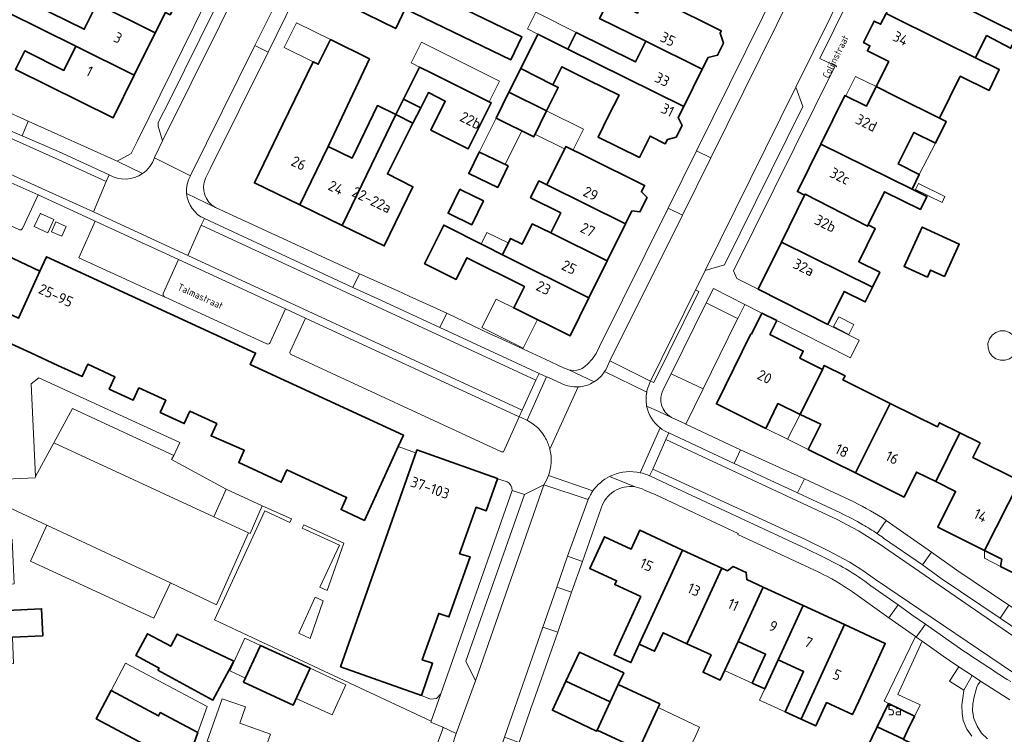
# Model space of a CAD drawing. Header units: metres. Extents: x 149984 to 156489, y 469398 to 478068.
# Tile 543 of 656: x 154104 to 154230, y 473595 to 473686. Entities that reach past the tile are written whole.
import ezdxf
from ezdxf.enums import TextEntityAlignment as Align

# ---------------------------------------------------------------- set-up
doc = ezdxf.new("R2010")
doc.units = ezdxf.units.M
doc.header["$LTSCALE"] = 0.75
for name, color, linetype, lineweight in [('B-WE-GR-BEPLANTING_CULTUUR_HEESTERS-GV', 252, 'Continuous', 18), ('B-WE-GR-STRUIK-GV', 252, 'Continuous', 13), ('B-WE-OG-BEBOUWING-GV', 6, 'Continuous', 35), ('B-WE-OG-BEBOUWING-T18', 1, 'Continuous', 18), ('B-WE-OG-BEBOUWING_LUIFEL-GV', 6, 'Continuous', 18), ('B-WE-OG-BEBOUWING_OVERBOUWING-GV', 6, 'Continuous', 18), ('B-WE-OG-TERREIN_BEGROEID-GV', 252, 'Continuous', 18), ('B-WE-OG-TERREIN_ERF-GV', 252, 'Continuous', 18), ('B-WE-OG-TOPOGRAFIE-T18', 7, 'Continuous', 18), ('B-WE-VH-GESLOTENVERHARDING-GV', 252, 'Continuous', 18), ('B-WE-VH-GESLOTENVERHARDING_BETON-GV', 252, 'Continuous', 18), ('B-WE-VH-OPENVERHARDING_BETONSTRAATSTEEN-GV', 252, 'Continuous', 18), ('B-WE-VH-OPENVERHARDING_STRAATBAKSTEEN-GV', 252, 'Continuous', 18), ('B-WE-VH-OPENVERHARDING_TEGEL-GV', 252, 'Continuous', 18)]:
    doc.layers.add(name, color=color, linetype=linetype, lineweight=lineweight)
doc.styles.add('NLCS-ISO-M500-T18', font='NLCS-ISO.ttf', dxfattribs={"height": 0.9})
doc.styles.add('NLCS-ISO-M750-T18', font='NLCS-ISO.ttf', dxfattribs={"height": 1.35})

msp = doc.modelspace()

# ---------------------------------------------------------------- linework, layer by layer
at = {"layer": 'B-WE-GR-BEPLANTING_CULTUUR_HEESTERS-GV', "flags": 128}
for points in [[(154122.198, 473651.038), (154124.142, 473655.397), (154113.467, 473660.315), (154111.368, 473655.644), (154121.907, 473650.814), (154122.357, 473650.643)], [(154187.651, 473635.024), (154189.054, 473634.368), (154189.081, 473634.355), (154191.311, 473638.873), (154187.236, 473640.764), (154186.209, 473638.783)]]:
    msp.add_lwpolyline(points, dxfattribs=at)
at = {"layer": 'B-WE-GR-BEPLANTING_CULTUUR_HEESTERS-GV'}
for points in [[(154122.357, 473650.643, -0.3972952), (154122.198, 473651.038)], [(154186.209, 473638.783, 0.4088361), (154187.251, 473635.207)], [(154187.251, 473635.207, 0.0427104), (154187.651, 473635.024)]]:
    msp.add_lwpolyline(points, format="xyb", dxfattribs=at)
at = {"layer": 'B-WE-GR-BEPLANTING_CULTUUR_HEESTERS-GV', "flags": 128}
for points in [[(154191.708, 473649.849), (154195.475, 473647.966), (154195.737, 473647.841), (154196.631, 473649.665), (154192.636, 473651.692)], [(154105.858, 473627.619), (154108.188, 473631.926), (154110.565, 473636.32), (154123.555, 473630.336), (154124.307, 473631.973), (154106.259, 473640.257), (154105.281, 473639.488)], [(154130.269, 473625.995), (154128.655, 473622.494), (154133.127, 473620.433), (154133.316, 473620.351), (154134.851, 473623.891)]]:
    msp.add_lwpolyline(points, close=True, dxfattribs=at)
at = {"layer": 'B-WE-GR-STRUIK-GV', "flags": 128}
for points in [[(154142.262, 473613.458), (154143.184, 473613.053), (154145.302, 473619.1), (154140.211, 473621.456), (154139.973, 473621.023), (154144.751, 473618.837)], [(154141.014, 473606.908), (154142.682, 473611.723), (154141.664, 473612.176), (154139.549, 473607.583)]]:
    msp.add_lwpolyline(points, close=True, dxfattribs=at)
at = {"layer": 'B-WE-OG-BEBOUWING-GV', "flags": 128}
for points in [[(154113.672, 473688.133), (154121.169, 473684.415), (154122.468, 473687.034), (154123.083, 473686.729), (154124.314, 473689.209), (154123.698, 473689.515), (154123.989, 473690.101), (154123.263, 473690.461), (154124.547, 473693.049), (154115.584, 473697.494), (154111.48, 473689.22)], [(154219.409, 473696.308), (154217.046, 473691.565), (154224.263, 473687.969), (154229.648, 473685.285), (154231.67, 473684.278), (154232.842, 473686.632), (154229.177, 473688.458), (154230.368, 473690.849), (154230.208, 473690.929), (154226.628, 473692.712)], [(154154.654, 473690.398), (154147.151, 473694.118), (154146.306, 473692.409), (154145.179, 473692.386), (154143.928, 473689.858), (154144.59, 473688.94), (154144.461, 473688.68), (154151.964, 473684.971), (154153.171, 473687.474), (154166.684, 473680.959), (154168.108, 473683.911), (154158.524, 473688.532)], [(154224.263, 473687.969), (154217.046, 473691.565), (154214.728, 473686.912), (154221.943, 473683.317), (154226.181, 473681.226), (154227.611, 473684.077), (154230.672, 473682.456), (154231.67, 473684.278), (154229.648, 473685.285)], [(154121.169, 473684.415), (154113.672, 473688.133), (154112.071, 473684.889), (154103.286, 473689.246), (154102.214, 473687.084), (154111.003, 473682.725), (154118.489, 473679.012)], [(154191.188, 473679.756), (154191.942, 473681.278), (154193.154, 473681.56), (154193.918, 473683.101), (154193.479, 473684.378), (154193.635, 473684.692), (154186.405, 473688.277), (154184.12, 473689.41), (154182.899, 473686.946), (154179.27, 473688.744), (154178.045, 473686.27), (154180.051, 473685.275), (154183.961, 473683.338)], [(154214.728, 473686.912), (154214.032, 473685.516), (154213.226, 473685.917), (154211.861, 473683.177), (154212.667, 473682.776), (154212.338, 473682.115), (154215.068, 473680.755), (154213.463, 473677.533), (154216.169, 473676.187), (154221.566, 473673.497), (154224.24, 473678.86), (154227.913, 473677.048), (154229.232, 473679.72), (154226.181, 473681.226), (154221.943, 473683.317)], [(154188.829, 473674.997), (154177.703, 473680.512), (154174.011, 473682.341), (154170.152, 473684.263), (154167.953, 473679.847), (154172.092, 473677.786), (154173.226, 473680.074), (154176.65, 473678.378), (154180.55, 473676.446), (154179.219, 473673.803), (154177.873, 473671.088), (154183.159, 473668.468), (154184.514, 473671.2), (154186.467, 473670.232), (154186.736, 473670.775), (154187.855, 473671.048), (154188.614, 473672.542), (154188.137, 473673.601)], [(154191.188, 473679.756), (154183.961, 473683.338), (154182.661, 473680.712), (154178.756, 473682.647), (154175.068, 473684.474), (154174.011, 473682.341), (154177.703, 473680.512), (154188.829, 473674.997)], [(154118.489, 473679.012), (154111.003, 473682.725), (154109.47, 473679.621), (154104.453, 473682.108), (154103.276, 473679.734), (154115.773, 473673.537)], [(154139.671, 473662.407), (154143.3, 473669.888), (154148.585, 473681.086), (154143.606, 473683.56), (154142.047, 473680.392), (154141.387, 473680.717), (154137.522, 473672.751), (154133.869, 473665.222)], [(154152.938, 473675.923), (154155.152, 473674.818), (154156.136, 473676.769), (154158.306, 473675.675), (154156.437, 473671.968), (154161.211, 473669.561), (154164.183, 473675.456), (154156.482, 473679.3), (154154.994, 473680.043)], [(154166.458, 473676.843), (154171.269, 473674.421), (154172.775, 473677.446), (154172.092, 473677.786), (154167.953, 473679.847)], [(154213.463, 473677.533), (154212.216, 473675.03), (154209.474, 473676.409), (154206.395, 473670.185), (154218.059, 473664.416), (154218.992, 473666.309), (154216.301, 473667.636), (154218.3, 473671.669), (154221.071, 473670.302), (154222.434, 473673.064), (154221.566, 473673.497), (154216.169, 473676.187)], [(154171.269, 473674.421), (154166.458, 473676.843), (154164.8, 473673.52), (154169.619, 473671.115)], [(154151.966, 473673.977), (154149.623, 473675.103), (154146.4, 473668.398), (154143.3, 473669.888), (154139.671, 473662.407), (154145.08, 473659.783)], [(154155.152, 473674.818), (154152.938, 473675.923), (154151.966, 473673.977), (154154.168, 473672.867)], [(154145.08, 473659.783), (154150.486, 473657.16), (154154.153, 473664.717), (154150.889, 473666.363), (154154.168, 473672.867), (154151.966, 473673.977)], [(154181.378, 473659.967), (154182.2, 473661.626), (154183.219, 473661.492), (154184.134, 473663.338), (154183.411, 473664.068), (154183.819, 473664.891), (154176.598, 473668.47), (154173.737, 473669.888), (154171.297, 473664.965)], [(154204.296, 473663.663), (154204.363, 473663.791), (154212.359, 473659.672), (154212.441, 473659.829), (154214.54, 473664.086), (154219.138, 473661.812), (154219.961, 473663.475), (154218.059, 473664.416), (154206.395, 473670.185), (154203.391, 473664.111)], [(154161.401, 473666.363), (154165.027, 473664.636), (154166.336, 473667.384), (154162.747, 473669.092), (154162.62, 473669.153), (154161.312, 473666.405)], [(154179.026, 473655.223), (154181.378, 473659.967), (154171.297, 473664.965), (154170.284, 473665.467), (154169.22, 473663.311), (154173.088, 473661.392), (154171.805, 473658.803)], [(154158.841, 473661.25), (154161.682, 473659.852), (154163.192, 473662.921), (154160.385, 473664.303), (154160.175, 473664.406), (154158.665, 473661.336)], [(154204.363, 473663.791), (154204.296, 473663.663), (154201.328, 473657.65), (154212.999, 473651.889), (154213.934, 473653.786), (154211.234, 473655.117), (154213.337, 473659.387), (154212.441, 473659.829), (154212.359, 473659.672)], [(154093.253, 473662.252), (154087.383, 473658.821), (154087.875, 473649.033), (154089.255, 473649.099), (154089.392, 473646.255), (154088.004, 473646.188), (154088.396, 473638.066), (154089.787, 473638.133), (154090.084, 473631.88), (154088.696, 473631.814), (154088.905, 473627.422), (154100.934, 473628.002), (154099.944, 473648.991), (154101.078, 473649.111), (154103.666, 473647.918), (154106.403, 473653.903), (154100.318, 473656.755), (154099.411, 473659.412)], [(154176.689, 473650.508), (154165.615, 473655.998), (154165.612, 473656), (154163.362, 473657.145), (154158.11, 473659.82), (154155.649, 473654.872), (154155.755, 473654.82), (154159.69, 473652.868), (154161.062, 473655.636), (154168.43, 473651.972), (154167.063, 473649.213), (154174.275, 473645.638)], [(154176.689, 473650.508), (154179.026, 473655.223), (154171.805, 473658.803), (154169.438, 473659.971), (154168.159, 473657.378), (154166.658, 473658.119), (154165.612, 473656), (154165.615, 473655.998)], [(154222.199, 473653.236), (154224.107, 473657.392), (154219.365, 473659.569), (154217.051, 473654.526), (154220.028, 473653.159), (154220.435, 473654.046)], [(154201.328, 473657.65), (154198.344, 473651.606), (154207.284, 473647.103), (154209.364, 473651.323), (154212.064, 473649.992), (154212.999, 473651.889)], [(154198.834, 473648.548), (154197.503, 473645.857), (154197.439, 473645.889), (154193.017, 473636.935), (154199.325, 473633.8), (154200.874, 473636.962), (154203.731, 473635.573), (154206.582, 473641.347), (154203.7, 473642.776), (154204.122, 473643.683), (154199.858, 473645.797), (154200.746, 473647.583)], [(154210.813, 473628.086), (154215.256, 473636.987), (154209.22, 473639.989), (154209.487, 473640.525), (154206.828, 473641.849), (154206.582, 473641.347), (154203.731, 473635.573), (154206.362, 473634.32), (154204.759, 473631.097)], [(154221.085, 473626.986), (154224.164, 473633.226), (154221.574, 473634.514), (154221.308, 473633.977), (154215.256, 473636.987), (154210.813, 473628.086), (154217.034, 473624.992), (154218.633, 473628.206)], [(154221.085, 473626.986), (154223.637, 473625.717), (154221.363, 473621.142), (154227.347, 473618.167), (154231.855, 473627.066), (154225.846, 473630.055), (154226.777, 473631.927), (154224.164, 473633.226)], [(154154.647, 473630.997), (154144.901, 473603.277), (154155.254, 473599.622), (154156.685, 473603.725), (154155.359, 473604.154), (154157.46, 473610.115), (154158.772, 473609.653), (154161.471, 473617.336), (154160.143, 473617.747), (154162.244, 473623.708), (154163.556, 473623.246), (154164.987, 473627.358), (154164.997, 473627.386), (154154.659, 473631.03)], [(154229.571, 473617.059), (154229.389, 473616.105), (154232.32, 473614.647), (154233.01, 473615.349), (154233.647, 473615.032), (154233.755, 473615.25), (154235.922, 473619.607), (154238.35, 473618.402), (154241.533, 473624.587), (154238.864, 473625.915), (154237.934, 473624.044), (154231.855, 473627.066), (154227.347, 473618.167)], [(154188.693, 473618.222), (154183.208, 473620.748), (154182.101, 473618.345), (154178.673, 473619.923), (154176.806, 473615.869), (154180.235, 473614.29), (154180.008, 473613.798), (154183.331, 473612.266), (154180.985, 473607.149), (154179.912, 473604.808), (154182.066, 473603.821), (154183.139, 473606.161)], [(154190.494, 473608.968), (154193.695, 473615.918), (154188.693, 473618.222), (154183.139, 473606.161), (154185.103, 473605.261), (154186.19, 473607.633), (154189.234, 473606.231)], [(154195.778, 473606.535), (154198.979, 473613.485), (154196.905, 473614.44), (154196.84, 473615.35), (154195.178, 473616.116), (154194.453, 473615.569), (154193.695, 473615.918), (154190.494, 473608.968), (154189.234, 473606.231), (154192.326, 473604.807), (154191.301, 473602.581), (154193.492, 473601.571)], [(154198.979, 473613.485), (154195.778, 473606.535), (154199.303, 473604.912), (154197.59, 473601.191), (154199.204, 473600.448), (154200.918, 473604.169), (154204.118, 473611.118)], [(154098.588, 473610.333), (154098.607, 473609.931), (154098.75, 473606.868), (154102.874, 473607.061), (154106.778, 473607.243), (154106.617, 473610.707)], [(154203.858, 473596.584), (154209.425, 473608.673), (154204.118, 473611.118), (154200.918, 473604.169), (154204.168, 473602.672), (154201.802, 473597.531)], [(154209.425, 473608.673), (154203.858, 473596.584), (154205.741, 473595.717), (154207.109, 473598.69), (154210.432, 473597.16), (154211.229, 473598.892), (154214.63, 473606.277)], [(154121.491, 473602.828), (154128.545, 473599.018), (154131.227, 473603.984), (154123.99, 473607.456), (154123.151, 473605.902), (154120.177, 473607.508), (154118.676, 473604.728), (154121.65, 473603.123)], [(154132.473, 473601.301), (154138.831, 473598.372), (154141.006, 473603.095), (154134.649, 473606.024), (154134.57, 473605.852)], [(154173.745, 473601.418), (154179.41, 473598.779), (154180.45, 473601.008), (154181.148, 473602.504), (154175.502, 473605.157)], [(154179.41, 473598.779), (154173.745, 473601.418), (154172.01, 473597.725), (154177.668, 473595.046), (154177.726, 473595.169)], [(154183.078, 473592.708), (154183.168, 473592.903), (154185.419, 473597.799), (154185.543, 473598.063), (154185.761, 473598.531), (154180.45, 473601.008), (154179.41, 473598.779), (154177.726, 473595.169)], [(154113.585, 473596.607), (154125.066, 473590.5), (154126.613, 473594.867), (154121.814, 473597.42), (154121.589, 473596.997), (154115.512, 473600.23)], [(154215.044, 473598.6), (154213.6, 473595.61), (154216.954, 473593.995), (154217.496, 473595.119), (154218.386, 473596.966)], [(154217.059, 473593.944), (154216.969, 473593.988), (154216.954, 473593.995), (154213.6, 473595.61), (154211.724, 473591.725), (154219.349, 473588.054), (154220.929, 473591.337), (154221.21, 473591.92), (154221.22, 473591.941)]]:
    msp.add_lwpolyline(points, close=True, dxfattribs=at)
msp.add_lwpolyline([(154102.247, 473644.838), (154105.246, 473643.46), (154108.699, 473641.861), (154111.813, 473640.437), (154112.527, 473642.004), (154115.998, 473640.387), (154115.28, 473638.831), (154118.358, 473637.408), (154119.083, 473638.981), (154122.519, 473637.399), (154121.802, 473635.842), (154124.88, 473634.419), (154125.605, 473635.993), (154129.041, 473634.41), (154128.327, 473632.834), (154132.559, 473630.986), (154131.858, 473629.409), (154137.295, 473626.902), (154138.025, 473628.484), (154145.666, 473624.961), (154144.957, 473623.394), (154147.95, 473622.005), (154152.277, 473631.459), (154152.95, 473632.929), (154133.329, 473641.966), (154134.009, 473643.443), (154107.262, 473655.764), (154106.403, 473653.903), (154103.666, 473647.918)], dxfattribs=at)
at = {"layer": 'B-WE-OG-BEBOUWING_LUIFEL-GV', "flags": 128}
for points in [[(154175.068, 473684.474), (154169.892, 473687.051), (154168.831, 473684.92), (154170.152, 473684.263), (154174.011, 473682.341)], [(154142.047, 473680.392), (154143.606, 473683.56), (154139.241, 473685.708), (154137.682, 473682.54), (154141.387, 473680.717)], [(154209.589, 473676.351), (154212.216, 473675.03), (154213.463, 473677.533), (154210.831, 473678.844)], [(154171.269, 473674.421), (154166.458, 473676.843), (154164.8, 473673.52), (154168.102, 473671.872), (154169.619, 473671.115), (154169.787, 473671.452)], [(154171.269, 473674.421), (154169.787, 473671.452), (154173.575, 473669.561), (154173.737, 473669.888), (154174.665, 473669.428), (154175.982, 473672.085)], [(154168.102, 473671.872), (154164.8, 473673.52), (154162.62, 473669.153), (154165.953, 473667.566)], [(154221.071, 473670.302), (154218.3, 473671.669), (154216.301, 473667.636), (154218.992, 473666.309)], [(154162.895, 473657.383), (154165.612, 473656), (154166.371, 473657.537), (154163.637, 473658.887)], [(154170.091, 473647.712), (154164.798, 473650.336), (154162.997, 473646.702), (154168.29, 473644.078)], [(154202.121, 473632.409), (154203.731, 473635.573), (154200.874, 473636.962), (154199.325, 473633.8)], [(154202.121, 473632.409), (154204.759, 473631.097), (154206.362, 473634.32), (154203.731, 473635.573)], [(154227.347, 473618.167), (154227.35, 473617.183), (154229.389, 473616.105), (154229.571, 473617.059)], [(154132.714, 473601.824), (154134.649, 473606.024), (154132.636, 473606.951), (154130.701, 473602.751)], [(154199.303, 473604.912), (154195.778, 473606.535), (154194.065, 473602.814), (154197.59, 473601.191)], [(154115.512, 473600.23), (154121.589, 473596.997), (154121.814, 473597.42), (154126.613, 473594.867), (154127.795, 473598.202), (154117.38, 473603.742)], [(154141.006, 473603.095), (154139.227, 473599.231), (154143.803, 473597.124), (154145.582, 473600.987)], [(154200.918, 473604.169), (154199.204, 473600.448), (154198.551, 473599.028), (154201.802, 473597.531), (154204.168, 473602.672)]]:
    msp.add_lwpolyline(points, close=True, dxfattribs=at)
at = {"layer": 'B-WE-OG-BEBOUWING_OVERBOUWING-GV', "flags": 128}
for points in [[(154163.909, 473675.593), (154165.236, 473678.251), (154155.265, 473683.228), (154153.938, 473680.57), (154154.089, 473680.495), (154154.994, 473680.043)], [(154221.904, 473662.693), (154222.278, 473663.456), (154218.883, 473665.124), (154218.509, 473664.361)], [(154208.022, 473646.824), (154209.974, 473645.827), (154210.62, 473647.09), (154208.668, 473648.088)], [(154230.516, 473646.084), (154229.951, 473646.266), (154229.356, 473646.263), (154228.792, 473646.078), (154228.312, 473645.727), (154227.965, 473645.245), (154227.783, 473644.679), (154227.785, 473644.085), (154227.971, 473643.52), (154228.322, 473643.041), (154228.804, 473642.693), (154229.37, 473642.511), (154229.964, 473642.514), (154230.529, 473642.699), (154231.008, 473643.05), (154231.356, 473643.532), (154231.537, 473644.098), (154231.535, 473644.692), (154231.35, 473645.257), (154230.999, 473645.736)], [(154134.744, 473591.327), (154135.925, 473594.672), (154131.993, 473596.061), (154132.73, 473598.146), (154129.748, 473599.199), (154127.83, 473593.77), (154131.701, 473592.402)], [(154183.168, 473592.903), (154183.078, 473592.708), (154188.375, 473590.272), (154188.584, 473590.726), (154190.36, 473594.492), (154190.861, 473595.555), (154185.543, 473598.063)]]:
    msp.add_lwpolyline(points, close=True, dxfattribs=at)
at = {"layer": 'B-WE-OG-TERREIN_BEGROEID-GV', "flags": 128}
for points in [[(154225.709, 473594.41), (154225.093, 473595.299), (154224.622, 473596.413), (154224.459, 473597.292), (154224.441, 473598.416), (154224.631, 473599.911), (154224.685, 473600.292), (154222.855, 473601.452), (154224.043, 473603.294), (154222.873, 473604.072), (154222.024, 473604.634), (154219.346, 473606.549), (154216.243, 473599.753), (154219.093, 473598.391), (154218.396, 473596.987), (154218.386, 473596.966), (154217.496, 473595.119), (154216.954, 473593.995)], [(154230.58, 473599.047), (154229.641, 473599.646), (154228.705, 473600.248), (154227.77, 473600.852), (154226.836, 473601.458), (154226.498, 473600.963), (154226.317, 473600.573), (154226.235, 473600.192), (154226.009, 473599.413), (154225.836, 473598.534), (154225.809, 473597.628), (154225.981, 473596.64), (154226.389, 473595.688), (154226.951, 473594.8), (154227.712, 473594.057)]]:
    msp.add_lwpolyline(points, dxfattribs=at)
at = {"layer": 'B-WE-OG-TERREIN_ERF-GV', "flags": 128}
for points in [[(154098.462, 473676.034), (154104.92, 473673.115), (154116.283, 473667.979), (154118.065, 473668.982), (154118.939, 473670.698), (154127.572, 473688.19), (154128.89, 473690.861), (154130.699, 473694.581), (154137.351, 473708.259), (154137.92, 473709.43), (154139.681, 473712.968), (154141.808, 473717.242), (154152.571, 473738.861), (154152.779, 473739.279), (154154.071, 473741.874), (154154.675, 473743.075), (154154.765, 473743.256), (154161.278, 473756.219), (154162.569, 473758.841)], [(154220.654, 473710.275), (154206.236, 473681.132), (154208.207, 473680.193), (154195.214, 473653.959), (154195.639, 473652.979), (154198.344, 473651.606), (154201.328, 473657.65), (154204.296, 473663.663), (154203.391, 473664.111), (154206.395, 473670.185), (154209.474, 473676.409), (154212.216, 473675.03), (154213.463, 473677.533), (154215.068, 473680.755), (154212.338, 473682.115), (154212.667, 473682.776), (154211.861, 473683.177), (154213.226, 473685.917), (154214.032, 473685.516), (154214.728, 473686.912)], [(154128.887, 473662.069), (154147.332, 473653.582), (154152.211, 473651.379), (154153.69, 473650.712), (154158.48, 473648.549), (154164.097, 473645.857), (154164.967, 473645.472), (154171.076, 473642.647), (154173.44, 473641.53), (154174.11, 473641.27), (154174.77, 473641.21), (154175.14, 473641.24), (154175.49, 473641.32), (154175.82, 473641.48), (154176.16, 473641.71), (154176.57, 473642.05), (154177.09, 473642.64), (154177.62, 473643.36), (154178.03, 473644.27), (154186.846, 473662.001), (154190.463, 473669.311), (154205.232, 473699.189)], [(154158.524, 473688.532), (154168.108, 473683.911), (154166.684, 473680.959), (154153.171, 473687.474), (154151.964, 473684.971), (154144.461, 473688.68)], [(154186.405, 473688.277), (154193.635, 473684.692), (154193.479, 473684.378), (154193.918, 473683.101), (154193.154, 473681.56), (154191.942, 473681.278), (154191.188, 473679.756), (154188.829, 473674.997), (154188.137, 473673.601), (154188.614, 473672.542), (154187.855, 473671.048), (154186.736, 473670.775), (154186.467, 473670.232), (154184.514, 473671.2), (154183.159, 473668.468), (154177.873, 473671.088), (154179.219, 473673.803), (154180.55, 473676.446), (154176.65, 473678.378), (154173.226, 473680.074), (154172.092, 473677.786), (154172.775, 473677.446), (154171.269, 473674.421), (154169.619, 473671.115), (154164.8, 473673.52), (154166.458, 473676.843), (154167.953, 473679.847), (154170.152, 473684.263), (154174.011, 473682.341), (154175.068, 473684.474), (154178.756, 473682.647), (154182.661, 473680.712), (154183.961, 473683.338), (154180.051, 473685.275), (154178.045, 473686.27)], [(154137.829, 473686.458), (154135.608, 473681.966), (154128.216, 473667.016), (154127.602, 473665.815)], [(154230.672, 473682.456), (154227.611, 473684.077), (154226.181, 473681.226), (154229.232, 473679.72), (154227.913, 473677.048), (154224.24, 473678.86), (154221.566, 473673.497), (154222.434, 473673.064), (154221.071, 473670.302), (154218.3, 473671.669), (154216.301, 473667.636), (154218.992, 473666.309), (154218.059, 473664.416), (154219.961, 473663.475), (154219.138, 473661.812), (154214.54, 473664.086), (154212.441, 473659.829), (154213.337, 473659.387), (154211.234, 473655.117), (154213.934, 473653.786), (154212.999, 473651.889), (154212.064, 473649.992), (154209.364, 473651.323), (154207.284, 473647.103), (154211.298, 473645.081), (154210.163, 473642.828), (154200.746, 473647.583), (154199.858, 473645.797), (154204.122, 473643.683), (154203.7, 473642.776), (154206.582, 473641.347), (154206.828, 473641.849), (154209.487, 473640.525), (154209.22, 473639.989), (154215.256, 473636.987), (154221.308, 473633.977), (154221.574, 473634.514), (154224.164, 473633.226), (154226.777, 473631.927), (154225.846, 473630.055), (154231.855, 473627.066)], [(154084.331, 473660.319), (154085.807, 473628.981), (154085.84, 473628.283), (154085.906, 473626.723), (154088.94, 473626.693), (154105.786, 473627.485), (154105.858, 473627.619), (154105.281, 473639.488), (154106.259, 473640.257), (154124.307, 473631.973), (154123.555, 473630.336), (154123.236, 473629.802), (154130.269, 473625.995), (154134.851, 473623.891), (154138.612, 473622.197), (154138.405, 473621.735), (154135.215, 473623.227), (154128.748, 473609.307), (154131.677, 473607.922), (154156.495, 473596.322), (154157.717, 473599.808), (154157.164, 473599.202), (154156.391, 473599.151), (154155.254, 473599.622)], [(154232.32, 473614.647), (154229.389, 473616.105), (154229.571, 473617.059), (154227.347, 473618.167), (154221.363, 473621.142), (154223.637, 473625.717), (154221.085, 473626.986), (154218.633, 473628.206), (154217.034, 473624.992), (154210.813, 473628.086), (154204.759, 473631.097), (154206.362, 473634.32), (154203.731, 473635.573), (154200.874, 473636.962), (154199.325, 473633.8), (154193.017, 473636.935), (154197.439, 473645.889), (154197.503, 473645.857), (154198.834, 473648.548), (154196.631, 473649.665), (154195.737, 473647.841), (154195.604, 473647.57), (154191.311, 473638.873), (154189.081, 473634.355), (154196.114, 473631.056), (154204.281, 473627.317), (154210.609, 473624.381)], [(154155.254, 473599.622), (154144.901, 473603.277), (154154.647, 473630.997), (154154.611, 473631.01), (154154.495, 473630.67), (154152.277, 473631.459), (154147.95, 473622.005), (154144.957, 473623.394), (154145.666, 473624.961), (154138.025, 473628.484), (154137.295, 473626.902), (154131.858, 473629.409), (154132.559, 473630.986), (154128.327, 473632.834), (154129.041, 473634.41), (154125.605, 473635.993), (154124.88, 473634.419), (154121.802, 473635.842), (154122.519, 473637.399), (154119.083, 473638.981), (154118.358, 473637.408), (154115.28, 473638.831), (154115.998, 473640.387), (154112.527, 473642.004), (154111.813, 473640.437), (154108.699, 473641.861), (154105.246, 473643.46), (154102.247, 473644.838)], [(154166.207, 473626.964), (154164.987, 473627.358), (154163.556, 473623.246), (154162.244, 473623.708), (154160.143, 473617.747), (154161.471, 473617.336), (154158.772, 473609.653), (154157.46, 473610.115), (154155.359, 473604.154), (154156.685, 473603.725), (154155.254, 473599.622), (154156.391, 473599.151), (154157.164, 473599.202), (154157.717, 473599.808)], [(154157.717, 473599.808), (154166.847, 473625.846)], [(154206.114, 473615.373), (154195.777, 473620.2), (154195.816, 473620.341), (154185.248, 473625.288), (154183.807, 473625.902)], [(154156.168, 473590.446), (154157.985, 473595.333), (154157.983, 473595.56), (154156.45, 473596.193), (154156.495, 473596.322), (154131.677, 473607.922), (154128.748, 473609.307), (154135.215, 473623.227), (154138.405, 473621.735), (154138.612, 473622.197), (154134.851, 473623.891), (154133.316, 473620.351), (154133.127, 473620.433), (154129.031, 473611.215), (154123.112, 473614.022), (154120.997, 473609.499), (154105.198, 473616.8), (154107.293, 473621.409), (154100.828, 473624.372)], [(154178.255, 473623.566), (154175.859, 473616.739), (154174.445, 473612.834), (154172.713, 473607.69), (154169.617, 473598.885), (154169.251, 473597.939), (154167.763, 473593.608)], [(154214.767, 473622.005), (154220.536, 473617.97), (154223.787, 473615.662), (154230.468, 473611.172), (154235.428, 473607.867), (154237.109, 473606.811), (154237.878, 473606.366)], [(154213.6, 473595.61), (154215.044, 473598.6), (154214.489, 473598.867), (154218.519, 473607.141), (154215.109, 473609.555), (154210.416, 473612.877)], [(154211.724, 473591.725), (154213.6, 473595.61)]]:
    msp.add_lwpolyline(points, dxfattribs=at)
for points in [[(154121.169, 473684.415), (154118.489, 473679.012), (154115.773, 473673.537), (154103.276, 473679.734), (154104.453, 473682.108), (154109.47, 473679.621), (154111.003, 473682.725), (154102.214, 473687.084), (154103.286, 473689.246), (154112.071, 473684.889), (154113.672, 473688.133), (154111.48, 473689.22), (154115.584, 473697.494), (154124.547, 473693.049), (154123.263, 473690.461), (154123.989, 473690.101), (154123.698, 473689.515), (154124.314, 473689.209), (154123.083, 473686.729), (154122.468, 473687.034)], [(154143.3, 473669.888), (154146.4, 473668.398), (154149.623, 473675.103), (154151.966, 473673.977), (154152.938, 473675.923), (154154.994, 473680.043), (154156.482, 473679.3), (154164.183, 473675.456), (154161.211, 473669.561), (154156.437, 473671.968), (154158.306, 473675.675), (154156.136, 473676.769), (154155.152, 473674.818), (154154.168, 473672.867), (154150.889, 473666.363), (154154.153, 473664.717), (154150.486, 473657.16), (154145.08, 473659.783), (154139.671, 473662.407), (154133.869, 473665.222), (154137.522, 473672.751), (154141.387, 473680.717), (154142.047, 473680.392), (154143.606, 473683.56), (154148.585, 473681.086)], [(154179.026, 473655.223), (154176.689, 473650.508), (154174.275, 473645.638), (154167.063, 473649.213), (154168.43, 473651.972), (154161.062, 473655.636), (154159.69, 473652.868), (154155.755, 473654.82), (154155.649, 473654.872), (154158.11, 473659.82), (154163.362, 473657.145), (154165.612, 473656), (154166.658, 473658.119), (154168.159, 473657.378), (154169.438, 473659.971), (154171.805, 473658.803), (154173.088, 473661.392), (154169.22, 473663.311), (154170.284, 473665.467), (154171.297, 473664.965), (154173.737, 473669.888), (154176.598, 473668.47), (154183.819, 473664.891), (154183.411, 473664.068), (154184.134, 473663.338), (154183.219, 473661.492), (154182.2, 473661.626), (154181.378, 473659.967)], [(154162.747, 473669.092), (154166.336, 473667.384), (154165.027, 473664.636), (154161.401, 473666.363), (154161.312, 473666.405), (154162.62, 473669.153)], [(154160.385, 473664.303), (154163.192, 473662.921), (154161.682, 473659.852), (154158.841, 473661.25), (154158.665, 473661.336), (154160.175, 473664.406)], [(154222.199, 473653.236), (154220.435, 473654.046), (154220.028, 473653.159), (154217.051, 473654.526), (154219.365, 473659.569), (154224.107, 473657.392)], [(154089.48, 473616.063), (154089.181, 473622.444), (154096.982, 473622.809), (154097.133, 473619.698), (154099.297, 473619.803), (154099.316, 473619.416), (154102.85, 473619.587), (154102.991, 473616.694), (154103.127, 473613.882), (154097.429, 473613.605), (154097.609, 473609.885), (154098.607, 473609.931), (154098.588, 473610.333), (154106.617, 473610.707), (154106.778, 473607.243), (154102.874, 473607.061), (154103.03, 473603.715), (154098.906, 473603.523), (154098.915, 473603.328), (154090.095, 473602.915), (154089.786, 473609.519)], [(154142.262, 473613.458), (154144.751, 473618.837), (154139.973, 473621.023), (154140.211, 473621.456), (154145.302, 473619.1), (154143.184, 473613.053)], [(154180.008, 473613.798), (154180.235, 473614.29), (154176.806, 473615.869), (154178.673, 473619.923), (154182.101, 473618.345), (154183.208, 473620.748), (154188.693, 473618.222), (154193.695, 473615.918), (154194.453, 473615.569), (154195.178, 473616.116), (154196.84, 473615.35), (154196.905, 473614.44), (154198.979, 473613.485), (154204.118, 473611.118), (154209.425, 473608.673), (154214.63, 473606.277), (154211.229, 473598.892), (154210.432, 473597.16), (154207.109, 473598.69), (154205.741, 473595.717), (154203.858, 473596.584), (154201.802, 473597.531), (154204.168, 473602.672), (154200.918, 473604.169), (154199.204, 473600.448), (154197.59, 473601.191), (154199.303, 473604.912), (154195.778, 473606.535), (154193.492, 473601.571), (154191.301, 473602.581), (154192.326, 473604.807), (154189.234, 473606.231), (154186.19, 473607.633), (154185.103, 473605.261), (154183.139, 473606.161), (154182.066, 473603.821), (154179.912, 473604.808), (154180.985, 473607.149), (154183.331, 473612.266)], [(154141.014, 473606.908), (154139.549, 473607.583), (154141.664, 473612.176), (154142.682, 473611.723)], [(154121.491, 473602.828), (154121.65, 473603.123), (154118.676, 473604.728), (154120.177, 473607.508), (154123.151, 473605.902), (154123.99, 473607.456), (154131.227, 473603.984), (154128.545, 473599.018)], [(154141.006, 473603.095), (154138.831, 473598.372), (154132.473, 473601.301), (154134.57, 473605.852), (154134.649, 473606.024)], [(154180.45, 473601.008), (154185.761, 473598.531), (154185.543, 473598.063), (154185.419, 473597.799), (154183.168, 473592.903), (154183.078, 473592.708), (154177.726, 473595.169), (154177.668, 473595.046), (154172.01, 473597.725), (154173.745, 473601.418), (154175.502, 473605.157), (154181.148, 473602.504)], [(154113.585, 473596.607), (154115.512, 473600.23), (154121.589, 473596.997), (154121.814, 473597.42), (154126.613, 473594.867), (154125.066, 473590.5)]]:
    msp.add_lwpolyline(points, close=True, dxfattribs=at)
at = {"layer": 'B-WE-OG-TERREIN_ERF-GV'}
for points in [[(154127.602, 473665.815, 0.3878455), (154128.887, 473662.069)], [(154166.847, 473625.846, 0.3115738), (154166.207, 473626.964)], [(154182.608, 473626.299, 0.3751159), (154178.255, 473623.566)], [(154183.807, 473625.902, 0.0811204), (154182.608, 473626.299)], [(154210.609, 473624.381, -0.0321678), (154214.767, 473622.005)], [(154210.416, 473612.877, 0.0455886), (154206.114, 473615.373)]]:
    msp.add_lwpolyline(points, format="xyb", dxfattribs=at)
at = {"layer": 'B-WE-VH-GESLOTENVERHARDING-GV', "flags": 128}
for points in [[(154106.964, 473659.044), (154107.411, 473658.845), (154108.174, 473660.542), (154106.492, 473661.305), (154106.458, 473661.321), (154105.688, 473659.614)], [(154108.445, 473660.231), (154107.889, 473658.971), (154109.2, 473658.393), (154109.755, 473659.653)]]:
    msp.add_lwpolyline(points, close=True, dxfattribs=at)
at = {"layer": 'B-WE-VH-GESLOTENVERHARDING_BETON-GV', "flags": 128}
msp.add_lwpolyline([(154190.345, 473651.517), (154184.588, 473639.83), (154184.999, 473639.657), (154190.756, 473651.33)], close=True, dxfattribs=at)
at = {"layer": 'B-WE-VH-OPENVERHARDING_BETONSTRAATSTEEN-GV', "flags": 128}
for points in [[(154137.829, 473686.458), (154138.752, 473688.324), (154140.328, 473691.512), (154138.666, 473692.336), (154133.939, 473682.793), (154135.608, 473681.966)], [(154092.802, 473678.593), (154091.953, 473676.312), (154091.956, 473676.311), (154094.779, 473675.257), (154104.11, 473671.232), (154104.92, 473673.115), (154098.462, 473676.034), (154096.72, 473676.822)], [(154091.561, 473676.445), (154091.55, 473676.449), (154091.27, 473675.544), (154100.522, 473671.878), (154108.808, 473668.171), (154114.867, 473665.408), (154115.256, 473666.246), (154108.769, 473669.223), (154104.11, 473671.232), (154094.779, 473675.257), (154091.956, 473676.311), (154091.953, 473676.312)], [(154096.548, 473667.963), (154106.19, 473663.677), (154113.467, 473660.315), (154124.142, 473655.397), (154137.84, 473649.097), (154140.392, 473647.918), (154167.754, 473635.26), (154168.145, 473636.126), (154125.348, 473655.907), (154113.249, 473661.498), (154106.664, 473664.498), (154098.347, 473668.249), (154089.965, 473671.492), (154089.576, 473670.564), (154089.657, 473670.534)], [(154192.284, 473668.409), (154190.463, 473669.311), (154186.846, 473662.001), (154188.662, 473661.099)], [(154169.914, 473639.986), (154170.302, 473640.812), (154170.311, 473640.831), (154157.613, 473646.723), (154150.14, 473650.171), (154146.484, 473651.841), (154127.481, 473660.638), (154127.052, 473659.801)], [(154157.613, 473646.723), (154158.48, 473648.549), (154153.69, 473650.712), (154152.211, 473651.379), (154147.332, 473653.582), (154146.484, 473651.841), (154150.14, 473650.171)], [(154187.236, 473640.764), (154191.311, 473638.873), (154195.604, 473647.57), (154195.737, 473647.841), (154195.475, 473647.966), (154191.708, 473649.849)], [(154203.408, 473625.532), (154204.281, 473627.317), (154196.114, 473631.056), (154195.293, 473629.298)], [(154162.181, 473601.475), (154170.92, 473626.569), (154168.454, 473625.322), (154160.918, 473604.013)], [(154175.859, 473616.739), (154173.943, 473617.443), (154172.564, 473613.473), (154174.445, 473612.834)], [(154218.519, 473607.141), (154218.606, 473607.079), (154219.778, 473608.717), (154218.053, 473609.926), (154216.266, 473611.19), (154215.109, 473609.555)], [(154237.109, 473606.811), (154235.428, 473607.867), (154230.468, 473611.172), (154229.345, 473609.489), (154233.443, 473606.729), (154236.033, 473605.099)], [(154165.866, 473594.277), (154167.763, 473593.608), (154169.251, 473597.939), (154169.617, 473598.885), (154172.713, 473607.69), (154170.78, 473608.356)], [(154157.983, 473595.56), (154157.985, 473595.333), (154156.168, 473590.446), (154158.055, 473589.752), (154159.685, 473594.723)]]:
    msp.add_lwpolyline(points, close=True, dxfattribs=at)
for points in [[(154094.766, 473663.38), (154103.778, 473659.224), (154103.998, 473659.204), (154104.162, 473659.367), (154106.19, 473663.677), (154096.548, 473667.963), (154094.629, 473663.777)], [(154135.867, 473644.772), (154137.84, 473649.097), (154124.142, 473655.397), (154122.198, 473651.038)], [(154122.357, 473650.643), (154135.47, 473644.611)], [(154165.734, 473630.792), (154167.754, 473635.26), (154140.392, 473647.918), (154138.439, 473643.627)], [(154138.591, 473643.236), (154165.496, 473630.808)], [(154184.588, 473639.83), (154179.381, 473642.421), (154178.886, 473641.39)], [(154178.69, 473641.058), (154184.095, 473638.442)], [(154168.77, 473634.842), (154171.273, 473640.397), (154170.311, 473640.831), (154170.302, 473640.812), (154169.914, 473639.986), (154168.145, 473636.126), (154167.754, 473635.26), (154167.771, 473635.252)], [(154173.201, 473639.527), (154171.422, 473640.33), (154171.405, 473640.338), (154171.273, 473640.397), (154168.77, 473634.842)], [(154171.696, 473631.114), (154175.328, 473639.107)], [(154185.824, 473633.847), (154183.264, 473628.121)], [(154184.46, 473627.711), (154184.854, 473628.553), (154184.859, 473628.564), (154186.542, 473632.362)], [(154186.542, 473632.362), (154186.927, 473633.233)], [(154208.92, 473622.965), (154203.408, 473625.532), (154195.293, 473629.298), (154186.927, 473633.233), (154186.542, 473632.362), (154189.282, 473631.095), (154208.479, 473622.142), (154211.224, 473620.696), (154213.841, 473619.03), (154228.778, 473608.714), (154232.013, 473606.526), (154235.962, 473604.054), (154236.454, 473604.848), (154236.033, 473605.099), (154233.443, 473606.729), (154229.345, 473609.489), (154221.804, 473614.592), (154219.382, 473616.34), (154214.426, 473619.754)], [(154233.259, 473599.697), (154233.831, 473600.619), (154213.395, 473614.446), (154211.778, 473615.606), (154210.098, 473616.672), (154207.286, 473618.151), (154204.436, 473619.555), (154187.375, 473627.422), (154184.859, 473628.564), (154184.854, 473628.553), (154184.46, 473627.711), (154184.478, 473627.702), (154186.769, 473626.669), (154204.006, 473618.652)], [(154177.205, 473625.8), (154171.516, 473627.757)], [(154170.92, 473626.569), (154176.589, 473624.696)], [(154220.536, 473617.97), (154214.767, 473622.005), (154213.611, 473620.321)], [(154214.426, 473619.754), (154219.382, 473616.34), (154220.536, 473617.97)], [(154212.791, 473613.649), (154216.266, 473611.19), (154218.053, 473609.926), (154219.778, 473608.717), (154223.838, 473605.871)]]:
    msp.add_lwpolyline(points, dxfattribs=at)
at = {"layer": 'B-WE-VH-OPENVERHARDING_BETONSTRAATSTEEN-GV'}
for points in [[(154122.198, 473651.038, 0.3972952), (154122.357, 473650.643)], [(154135.47, 473644.611, 0.4408326), (154135.867, 473644.772)], [(154138.439, 473643.627, 0.4595182), (154138.591, 473643.236)], [(154178.886, 473641.39, -0.0231432), (154178.69, 473641.058)], [(154184.16, 473638.714, -0.0518983), (154184.588, 473639.83)], [(154175.328, 473639.107, -0.1289), (154173.201, 473639.527)], [(154184.095, 473638.442, -0.0190517), (154184.16, 473638.714)], [(154167.771, 473635.252, -0.0466724), (154168.733, 473634.861)], [(154168.733, 473634.861, -0.0323734), (154168.77, 473634.842)], [(154168.77, 473634.842, -0.0809271), (154170.26, 473633.723)], [(154170.26, 473633.723, -0.0470306), (154170.936, 473632.869)], [(154186.927, 473633.233, -0.0705545), (154185.824, 473633.847)], [(154170.936, 473632.869, -0.0371229), (154171.337, 473632.14)], [(154171.337, 473632.14, -0.0310148), (154171.594, 473631.475)], [(154165.496, 473630.808, 0.0250967), (154165.734, 473630.792)], [(154171.594, 473631.475, -0.0161166), (154171.696, 473631.114)], [(154171.516, 473627.757, -0.0592202), (154170.92, 473626.569)], [(154183.264, 473628.121, -0.0550235), (154184.46, 473627.711)], [(154176.883, 473625.293, -0.0277102), (154177.205, 473625.8)], [(154176.589, 473624.696, -0.015411), (154176.709, 473624.96)], [(154176.709, 473624.96, -0.0178515), (154176.883, 473625.293)], [(154211.769, 473621.465, 0.019586), (154208.92, 473622.965)], [(154213.611, 473620.321, 0.0186732), (154211.769, 473621.465)], [(154213.611, 473620.321, -0.0086638), (154214.426, 473619.754)], [(154214.426, 473619.754, 0.0086638), (154213.611, 473620.321)], [(154204.006, 473618.652, -0.0130741), (154209.585, 473615.813)], [(154209.585, 473615.813, -0.0275355), (154212.791, 473613.649)], [(154223.838, 473605.871, 0.006771), (154230.687, 473601.377)]]:
    msp.add_lwpolyline(points, format="xyb", dxfattribs=at)
at = {"layer": 'B-WE-VH-OPENVERHARDING_STRAATBAKSTEEN-GV', "flags": 128}
for points in [[(154156.766, 473740.67), (154161.94, 473751.15), (154163.705, 473754.712), (154161.8, 473753.961), (154161.54, 473753.731), (154156.038, 473742.391), (154153.945, 473738.177), (154143.206, 473716.548), (154138.746, 473707.566), (154134.19, 473698.39), (154132.62, 473695.17), (154132.006, 473693.933), (154128.842, 473687.56), (154122.94, 473675.67), (154121.55, 473672.93), (154121.53, 473672.72), (154121.56, 473672.46), (154122.098, 473670.609), (154140.51, 473707.63), (154146.2, 473719.27), (154155.701, 473738.514)], [(154122.098, 473670.609), (154121.647, 473669.623), (154121.073, 473668.45), (154121.063, 473668.429), (154125.686, 473666.138), (154125.694, 473666.151), (154133.939, 473682.793), (154138.666, 473692.336), (154146.57, 473708.289), (154149.673, 473714.554), (154159.845, 473735.085), (154160.394, 473736.196), (154155.701, 473738.514), (154146.2, 473719.27), (154140.51, 473707.63)], [(154184.588, 473639.83), (154190.345, 473651.517), (154190.896, 473652.608), (154191.565, 473653.995), (154203.192, 473677.487), (154214.343, 473700.064), (154225.738, 473722.934), (154227.447, 473726.432), (154222.192, 473729.025), (154215.637, 473715.637), (154214.069, 473712.436), (154212.57, 473709.393), (154210.592, 473705.38), (154210.511, 473705.216), (154207.075, 473698.277), (154192.284, 473668.409), (154188.662, 473661.099), (154179.381, 473642.421)], [(154203.192, 473677.487), (154191.565, 473653.995), (154194.039, 473654.708), (154204.057, 473674.986)], [(154091.27, 473675.544), (154089.965, 473671.492), (154098.347, 473668.249), (154106.664, 473664.498), (154113.249, 473661.498), (154114.867, 473665.408), (154108.808, 473668.171), (154100.522, 473671.878)], [(154168.145, 473636.126), (154169.914, 473639.986), (154127.052, 473659.801), (154125.348, 473655.907)], [(154128.655, 473622.494), (154130.269, 473625.995), (154123.236, 473629.802), (154123.555, 473630.336), (154110.565, 473636.32), (154108.188, 473631.926)], [(154186.542, 473632.362), (154184.859, 473628.564), (154187.375, 473627.422), (154204.436, 473619.555), (154207.286, 473618.151), (154210.098, 473616.672), (154211.778, 473615.606), (154213.395, 473614.446), (154233.831, 473600.619), (154235.962, 473604.054), (154232.013, 473606.526), (154228.778, 473608.714), (154213.841, 473619.03), (154211.224, 473620.696), (154208.479, 473622.142), (154189.282, 473631.095)], [(154107.293, 473621.409), (154123.112, 473614.022), (154129.031, 473611.215), (154133.127, 473620.433), (154128.655, 473622.494), (154108.188, 473631.926), (154105.858, 473627.619), (154105.786, 473627.485), (154088.94, 473626.693), (154085.906, 473626.723), (154086.039, 473623.61), (154100.828, 473624.372)], [(154123.112, 473614.022), (154107.293, 473621.409), (154105.198, 473616.8), (154120.997, 473609.499)]]:
    msp.add_lwpolyline(points, close=True, dxfattribs=at)
at = {"layer": 'B-WE-VH-OPENVERHARDING_STRAATBAKSTEEN-GV'}
for points in [[(154121.063, 473668.429, -0.1624148), (154119.549, 473666.409)], [(154119.549, 473666.409, -0.2918654), (154115.256, 473666.246)], [(154125.191, 473663.862, -0.152509), (154125.686, 473666.138)], [(154127.481, 473660.638, -0.2709746), (154125.191, 473663.862)], [(154178.69, 473641.058, -0.1107783), (154177.347, 473639.747)], [(154177.347, 473639.747, -0.1246886), (154175.328, 473639.107)], [(154184.079, 473636.654, -0.0984361), (154184.095, 473638.442)], [(154185.824, 473633.847, -0.1862994), (154184.079, 473636.654)], [(154171.696, 473631.114, -0.1489455), (154171.516, 473627.757)], [(154177.205, 473625.8, -0.1215544), (154179.328, 473627.634)], [(154179.328, 473627.634, -0.017569), (154179.744, 473627.823)], [(154179.744, 473627.823, -0.1545442), (154183.264, 473628.121)]]:
    msp.add_lwpolyline(points, format="xyb", dxfattribs=at)
at = {"layer": 'B-WE-VH-OPENVERHARDING_STRAATBAKSTEEN-GV', "flags": 128}
for points in [[(154125.686, 473666.138), (154121.063, 473668.429)], [(154115.256, 473666.246), (154114.867, 473665.408), (154113.249, 473661.498), (154125.348, 473655.907), (154127.052, 473659.801), (154127.481, 473660.638)], [(154184.095, 473638.442), (154178.69, 473641.058)], [(154175.328, 473639.107), (154171.696, 473631.114)], [(154183.264, 473628.121), (154185.824, 473633.847)], [(154171.516, 473627.757), (154177.205, 473625.8)], [(154173.943, 473617.443), (154176.589, 473624.696), (154170.92, 473626.569), (154162.181, 473601.475), (154159.685, 473594.723), (154158.055, 473589.752), (154150.079, 473566.764), (154149.85, 473566.144), (154146.836, 473557.567), (154141.996, 473543.707), (154138.462, 473533.682), (154136.717, 473528.755)], [(154136.402, 473527.927), (154141.926, 473525.873), (154142.421, 473527.277), (154144.042, 473531.876), (154147.504, 473541.696), (154151.9, 473554.273), (154155.433, 473564.441), (154155.632, 473564.85), (154163.389, 473587.089), (154165.866, 473594.277), (154170.78, 473608.356), (154172.501, 473613.211), (154172.564, 473613.473), (154173.943, 473617.443)], [(154227.712, 473594.057), (154226.951, 473594.8), (154226.389, 473595.688), (154225.981, 473596.64), (154225.809, 473597.628), (154225.836, 473598.534), (154226.009, 473599.413), (154226.235, 473600.192), (154226.317, 473600.573), (154226.498, 473600.963), (154226.836, 473601.458), (154225.757, 473602.164), (154224.685, 473600.292), (154224.631, 473599.911), (154224.441, 473598.416), (154224.459, 473597.292), (154224.622, 473596.413), (154225.093, 473595.299), (154225.709, 473594.41)]]:
    msp.add_lwpolyline(points, dxfattribs=at)
at = {"layer": 'B-WE-VH-OPENVERHARDING_TEGEL-GV', "flags": 128}
for points in [[(154227.595, 473726.702), (154227.447, 473726.432), (154225.738, 473722.934), (154214.343, 473700.064), (154203.192, 473677.487), (154204.057, 473674.986), (154194.039, 473654.708), (154191.565, 473653.995), (154190.896, 473652.608), (154190.345, 473651.517), (154190.756, 473651.33), (154184.999, 473639.657), (154184.588, 473639.83)], [(154186.209, 473638.783), (154187.236, 473640.764), (154191.708, 473649.849), (154192.636, 473651.692), (154196.631, 473649.665), (154198.834, 473648.548), (154200.746, 473647.583), (154210.163, 473642.828), (154211.298, 473645.081), (154207.284, 473647.103), (154198.344, 473651.606), (154195.639, 473652.979), (154195.214, 473653.959), (154208.207, 473680.193), (154206.236, 473681.132), (154220.654, 473710.275), (154221.148, 473711.228), (154222.401, 473713.698), (154228.529, 473725.985)], [(154121.063, 473668.429), (154121.073, 473668.45), (154121.647, 473669.623), (154122.098, 473670.609), (154121.56, 473672.46), (154121.53, 473672.72), (154121.55, 473672.93), (154122.94, 473675.67), (154128.842, 473687.56), (154127.572, 473688.19), (154118.939, 473670.698), (154118.065, 473668.982), (154116.283, 473667.979)], [(154127.602, 473665.815), (154128.216, 473667.016), (154135.608, 473681.966), (154133.939, 473682.793), (154125.694, 473666.151), (154125.686, 473666.138)], [(154119.549, 473666.409), (154116.283, 473667.979), (154104.92, 473673.115), (154104.11, 473671.232), (154108.769, 473669.223), (154115.256, 473666.246)], [(154116.283, 473667.979), (154119.549, 473666.409)], [(154090.069, 473663.761), (154093.253, 473662.252), (154099.411, 473659.412), (154100.318, 473656.755), (154106.403, 473653.903), (154107.262, 473655.764), (154134.009, 473643.443), (154133.329, 473641.966), (154152.95, 473632.929), (154152.277, 473631.459), (154154.495, 473630.67), (154154.611, 473631.01), (154154.647, 473630.997), (154154.659, 473631.03), (154164.997, 473627.386), (154164.987, 473627.358), (154166.207, 473626.964)], [(154113.467, 473660.315), (154106.19, 473663.677), (154104.162, 473659.367), (154103.998, 473659.204), (154103.778, 473659.224), (154094.766, 473663.38)], [(154147.332, 473653.582), (154128.887, 473662.069), (154125.191, 473663.862)], [(154125.191, 473663.862), (154128.887, 473662.069)], [(154178.886, 473641.39), (154179.381, 473642.421), (154188.662, 473661.099), (154186.846, 473662.001), (154178.03, 473644.27), (154177.62, 473643.36), (154177.09, 473642.64), (154176.57, 473642.05), (154176.16, 473641.71), (154175.82, 473641.48), (154175.49, 473641.32), (154175.14, 473641.24), (154174.77, 473641.21), (154174.11, 473641.27), (154177.347, 473639.747)], [(154135.47, 473644.611), (154122.357, 473650.643), (154121.907, 473650.814), (154111.368, 473655.644), (154113.467, 473660.315)], [(154127.481, 473660.638), (154146.484, 473651.841), (154147.332, 473653.582)], [(154138.439, 473643.627), (154140.392, 473647.918), (154137.84, 473649.097), (154135.867, 473644.772)], [(154177.347, 473639.747), (154174.11, 473641.27), (154173.44, 473641.53), (154171.076, 473642.647), (154164.967, 473645.472), (154164.097, 473645.857), (154158.48, 473648.549), (154157.613, 473646.723), (154170.311, 473640.831), (154171.273, 473640.397), (154171.405, 473640.338)], [(154165.496, 473630.808), (154138.591, 473643.236)], [(154171.405, 473640.338), (154171.422, 473640.33), (154173.201, 473639.527)], [(154184.079, 473636.654), (154185.651, 473635.937), (154187.251, 473635.207)], [(154187.251, 473635.207), (154185.651, 473635.937), (154184.079, 473636.654)], [(154167.771, 473635.252), (154167.754, 473635.26), (154165.734, 473630.792)], [(154186.927, 473633.233), (154195.293, 473629.298), (154196.114, 473631.056), (154189.081, 473634.355), (154189.054, 473634.368), (154187.651, 473635.024)], [(154182.608, 473626.299), (154179.328, 473627.634)], [(154179.328, 473627.634), (154182.608, 473626.299)], [(154204.006, 473618.652), (154186.769, 473626.669), (154184.478, 473627.702), (154184.46, 473627.711)], [(154210.609, 473624.381), (154204.281, 473627.317), (154203.408, 473625.532), (154208.92, 473622.965)], [(154166.847, 473625.846), (154168.454, 473625.322), (154170.92, 473626.569)], [(154183.807, 473625.902), (154185.248, 473625.288), (154195.816, 473620.341), (154195.777, 473620.2), (154206.114, 473615.373)], [(154176.589, 473624.696), (154173.943, 473617.443), (154175.859, 473616.739), (154178.255, 473623.566)], [(154213.611, 473620.321), (154214.767, 473622.005)], [(154210.416, 473612.877), (154215.109, 473609.555), (154216.266, 473611.19), (154212.791, 473613.649)], [(154223.838, 473605.871), (154219.778, 473608.717), (154218.606, 473607.079), (154219.346, 473606.549), (154222.024, 473604.634), (154222.873, 473604.072), (154224.043, 473603.294), (154225.757, 473602.164), (154226.836, 473601.458), (154227.77, 473600.852), (154228.705, 473600.248), (154229.641, 473599.646), (154230.58, 473599.047)]]:
    msp.add_lwpolyline(points, dxfattribs=at)
for points in [[(154190.463, 473669.311), (154192.284, 473668.409), (154207.075, 473698.277), (154205.232, 473699.189)], [(154106.964, 473659.044), (154105.688, 473659.614), (154106.458, 473661.321), (154106.492, 473661.305), (154108.174, 473660.542), (154107.411, 473658.845)], [(154108.445, 473660.231), (154109.755, 473659.653), (154109.2, 473658.393), (154107.889, 473658.971)], [(154168.454, 473625.322), (154166.847, 473625.846), (154157.717, 473599.808), (154156.495, 473596.322), (154156.45, 473596.193), (154157.983, 473595.56), (154159.685, 473594.723), (154162.181, 473601.475), (154160.918, 473604.013)], [(154229.345, 473609.489), (154230.468, 473611.172), (154223.787, 473615.662), (154220.536, 473617.97), (154219.382, 473616.34), (154221.804, 473614.592)], [(154174.445, 473612.834), (154172.564, 473613.473), (154172.501, 473613.211), (154170.78, 473608.356), (154172.713, 473607.69)], [(154215.044, 473598.6), (154218.386, 473596.966), (154218.396, 473596.987), (154219.093, 473598.391), (154216.243, 473599.753), (154219.346, 473606.549), (154218.606, 473607.079), (154218.519, 473607.141), (154214.489, 473598.867)], [(154225.757, 473602.164), (154224.043, 473603.294), (154222.855, 473601.452), (154224.685, 473600.292)]]:
    msp.add_lwpolyline(points, close=True, dxfattribs=at)
at = {"layer": 'B-WE-VH-OPENVERHARDING_TEGEL-GV'}
for points in [[(154119.549, 473666.409, 0.1624148), (154121.063, 473668.429)], [(154115.256, 473666.246, 0.2918654), (154119.549, 473666.409)], [(154125.686, 473666.138, 0.152509), (154125.191, 473663.862)], [(154128.887, 473662.069, -0.3878455), (154127.602, 473665.815)], [(154125.191, 473663.862, 0.2709746), (154127.481, 473660.638)], [(154135.867, 473644.772, -0.4408326), (154135.47, 473644.611)], [(154138.591, 473643.236, -0.4595182), (154138.439, 473643.627)], [(154177.347, 473639.747, 0.1107783), (154178.69, 473641.058)], [(154178.69, 473641.058, 0.0231432), (154178.886, 473641.39)], [(154175.328, 473639.107, 0.1246886), (154177.347, 473639.747)], [(154184.588, 473639.83, 0.0518983), (154184.16, 473638.714)], [(154173.201, 473639.527, 0.1289), (154175.328, 473639.107)], [(154184.095, 473638.442, 0.0984361), (154184.079, 473636.654)], [(154184.16, 473638.714, 0.0190517), (154184.095, 473638.442)], [(154187.251, 473635.207, -0.4088361), (154186.209, 473638.783)], [(154184.079, 473636.654, 0.1862994), (154185.824, 473633.847)], [(154168.733, 473634.861, 0.0466724), (154167.771, 473635.252)], [(154168.77, 473634.842, 0.0323734), (154168.733, 473634.861)], [(154170.26, 473633.723, 0.0809271), (154168.77, 473634.842)], [(154187.651, 473635.024, -0.0427104), (154187.251, 473635.207)], [(154170.936, 473632.869, 0.0470306), (154170.26, 473633.723)], [(154185.824, 473633.847, 0.0705545), (154186.927, 473633.233)], [(154171.337, 473632.14, 0.0371229), (154170.936, 473632.869)], [(154171.594, 473631.475, 0.0310148), (154171.337, 473632.14)], [(154165.734, 473630.792, -0.0250967), (154165.496, 473630.808)], [(154171.516, 473627.757, 0.1489455), (154171.696, 473631.114)], [(154171.696, 473631.114, 0.0161166), (154171.594, 473631.475)], [(154170.92, 473626.569, 0.0592202), (154171.516, 473627.757)], [(154179.328, 473627.634, 0.1215544), (154177.205, 473625.8)], [(154179.744, 473627.823, 0.017569), (154179.328, 473627.634)], [(154183.264, 473628.121, 0.1545442), (154179.744, 473627.823)], [(154184.46, 473627.711, 0.0550235), (154183.264, 473628.121)], [(154166.207, 473626.964, -0.3115738), (154166.847, 473625.846)], [(154177.205, 473625.8, 0.0277102), (154176.883, 473625.293)], [(154178.255, 473623.566, -0.3751159), (154182.608, 473626.299)], [(154182.608, 473626.299, -0.0811204), (154183.807, 473625.902)], [(154176.709, 473624.96, 0.015411), (154176.589, 473624.696)], [(154176.883, 473625.293, 0.0178515), (154176.709, 473624.96)], [(154214.767, 473622.005, 0.0321678), (154210.609, 473624.381)], [(154208.92, 473622.965, -0.019586), (154211.769, 473621.465)], [(154211.769, 473621.465, -0.0186732), (154213.611, 473620.321)], [(154209.585, 473615.813, 0.0130741), (154204.006, 473618.652)], [(154212.791, 473613.649, 0.0275355), (154209.585, 473615.813)], [(154206.114, 473615.373, -0.0455886), (154210.416, 473612.877)], [(154230.687, 473601.377, -0.006771), (154223.838, 473605.871)]]:
    msp.add_lwpolyline(points, format="xyb", dxfattribs=at)

# ---------------------------------------------------------------- texts
at = {"layer": 'B-WE-OG-BEBOUWING-T18', "style": 'NLCS-ISO-M750-T18'}
for s, rotation, p in [('3', 333.7, (154116.397, 473683.795)), ('35', 333.7, (154186.808, 473683.613)), ('34', 333.6, (154216.591, 473683.702)), ('1', 333.7, (154112.745, 473679.503)), ('33', 333.7, (154186.079, 473678.456)), ('31', 333.7, (154186.767, 473674.548)), ('22b', 333.3, (154161.548, 473673.22)), ('32d', 333.7, (154212.205, 473672.909)), ('26', 334.1, (154139.537, 473667.74)), ('32c', 333.7, (154208.834, 473666.093)), ('24', 334.2, (154144.296, 473664.609)), ('22-22a', 334.1, (154148.898, 473663.05)), ('29', 333.7, (154176.923, 473663.845)), ('32b', 333.8, (154206.964, 473660.031)), ('27', 333.7, (154176.546, 473659.225)), ('25', 333.7, (154174.161, 473654.416)), ('32a', 333.8, (154204.19, 473654.412)), ('25-95', 335.3, (154108.453, 473650.812)), ('23', 333.7, (154170.884, 473651.783)), ('20', 333.8, (154199.19, 473640.4)), ('18', 333.2, (154209.091, 473630.944)), ('16', 333.2, (154215.529, 473630.047)), ('37-103', 340.6, (154156.362, 473626.189)), ('14', 333.2, (154226.827, 473622.637)), ('15', 335.3, (154184.073, 473616.328)), ('13', 335.3, (154190.147, 473613.148)), ('11', 335.3, (154195.178, 473611.215)), ('9', 335.3, (154200.297, 473608.474)), ('7', 335.3, (154204.802, 473606.399)), ('5', 335.3, (154208.465, 473602.246))]:
    msp.add_text(s, height=1.35, rotation=rotation, dxfattribs=at).set_placement(p, align=Align.MIDDLE)
msp.add_text('5a', height=1.35, dxfattribs=at).set_placement((154215.845, 473597.727), align=Align.MIDDLE)
at = {"layer": 'B-WE-OG-TOPOGRAFIE-T18', "style": 'NLCS-ISO-M500-T18'}
for s, rotation, p in [('Colijnstraat', 63.5, (154208.388, 473681.315)), ('Talmastraat', 335.6, (154126.95, 473650.699))]:
    msp.add_text(s, height=0.9, rotation=rotation, dxfattribs=at).set_placement(p, align=Align.MIDDLE)

doc.saveas('drawing.dxf')
